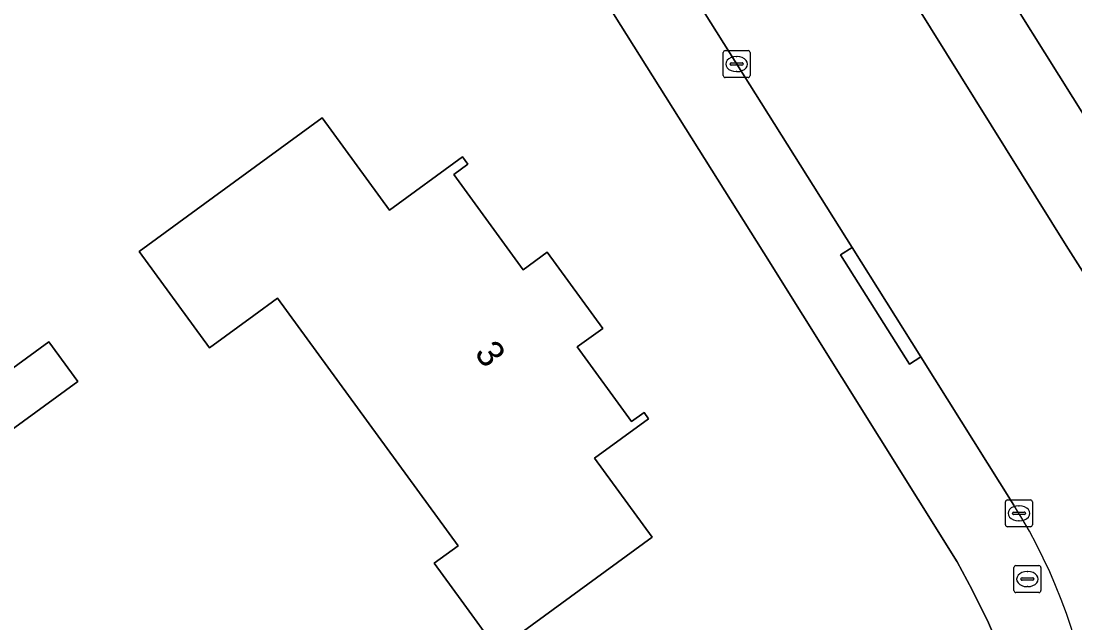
# Model space of a CAD drawing. Extents: x 159352 to 160617, y 385888 to 387323.
# Drawn here: x 160453.03 to 160492.18, y 386573.65 to 386595.99 of the extents above; entities that cross this region are included whole.
import ezdxf

# ---------------------------------------------------------------- set-up
doc = ezdxf.new("R2010")
doc.units = 0
for name, color, linetype in [('IMGEO_Berm_groen', 7, 'Continuous'), ('IMGEO_Brandkraan', 7, 'Continuous'), ('IMGEO_Erf', 7, 'Continuous'), ('IMGEO_Kolk', 7, 'Continuous'), ('IMGEO_Pand', 7, 'Continuous'), ('IMGEO_Pand_nummerreeks', 7, 'Continuous'), ('IMGEO_Rijbaan_lokaal_open', 7, 'Continuous'), ('IMGEO_Voetpad_open', 7, 'Continuous')]:
    doc.layers.add(name, color=color, linetype=linetype)

msp = doc.modelspace()

# ---------------------------------------------------------------- linework, layer by layer
at = {"layer": 'IMGEO_Berm_groen'}
msp.add_lwpolyline([(160467.866, 386637.902), (160466.625, 386637.123), (160465.052, 386636.35), (160470.712, 386627.16), (160483.323, 386607.165), (160497.825, 386584.032), (160498.637, 386582.509), (160500.51, 386579.454), (160505.208, 386581.84), (160470.596, 386637.215)], dxfattribs=at)
at = {"layer": 'IMGEO_Brandkraan'}
for p, q in [((160489.912, 386574.854), (160489.912, 386575.706)), ((160489.987, 386575.78), (160490.839, 386575.78)), ((160490.4, 386575.56), (160490.425, 386575.56)), ((160490.913, 386575.706), (160490.913, 386574.854)), ((160490.171, 386575.274), (160490.171, 386575.286)), ((160490.609, 386575.237), (160490.211, 386575.237)), ((160490.214, 386575.323), (160490.612, 386575.323)), ((160490.655, 386575.286), (160490.655, 386575.274)), ((160490.839, 386574.78), (160489.987, 386574.78)), ((160490.423, 386575), (160490.398, 386575))]:
    msp.add_line(p, q, dxfattribs=at)
for points in [[(160489.912, 386574.854), (160489.912, 386575.706)], [(160489.987, 386575.78), (160490.839, 386575.78)], [(160490.913, 386575.706), (160490.913, 386574.854)], [(160490.839, 386574.78), (160489.987, 386574.78)]]:
    msp.add_lwpolyline(points, dxfattribs=at)
for centre, radius, start, end in [((160489.989, 386575.704), 0.0765, 91.552, 178.448), ((160489.989, 386575.704), 0.0765, 91.552, 178.448), ((160490.837, 386575.704), 0.0765, 1.552, 88.448), ((160490.837, 386575.704), 0.0765, 1.552, 88.448), ((160490.211, 386575.283), 0.0403, 85.8775, 175.7526), ((160490.208, 386575.273), 0.0366, 178.938, 274.7102), ((160490.612, 386575.28), 0.043, 264.8664, 352.4533), ((160490.616, 386575.285), 0.0386, 1.7309, 96.639), ((160489.989, 386574.856), 0.0765, 181.552, 268.448), ((160489.989, 386574.856), 0.0765, 181.552, 268.448), ((160490.837, 386574.856), 0.0765, 271.552, 358.448), ((160490.837, 386574.856), 0.0765, 271.552, 358.448)]:
    msp.add_arc(centre, radius, start, end, dxfattribs=at)
for centre, major_axis, ratio, start_param, end_param in [((160490.399, 386575.28), (-0.387, 0.002), 0.722429, 4.712389, 7.853982), ((160490.424, 386575.28), (-0.39, 0.002), 0.717154, 1.570796, 4.712389)]:
    msp.add_ellipse(centre, major_axis=major_axis, ratio=ratio, start_param=start_param, end_param=end_param, dxfattribs=at)
at = {"layer": 'IMGEO_Erf'}
msp.add_lwpolyline([(160489.36, 386572.738), (160488.967, 386573.659), (160488.363, 386574.883), (160487.807, 386575.926), (160480.62, 386587.393), (160474.548, 386597.039), (160469.941, 386604.786), (160457.329, 386624.859)], dxfattribs=at)
for points in [[(160470.73, 386572.641), (160469.375, 386574.499), (160468.379, 386575.865), (160469.268, 386576.513), (160462.559, 386585.712), (160461.67, 386585.064), (160460.022, 386583.862), (160457.409, 386587.444), (160460.17, 386589.458), (160464.209, 386592.404), (160466.711, 386588.973), (160469.427, 386590.953), (160469.627, 386590.68), (160469.099, 386590.295), (160471.676, 386586.761), (160472.572, 386587.414), (160474.634, 386584.587), (160473.691, 386583.9), (160475.71, 386581.132), (160476.169, 386581.466), (160476.34, 386581.232), (160474.335, 386579.77), (160476.477, 386576.832)], [(160447.834, 386577.299), (160446.768, 386578.761), (160454.063, 386584.083), (160455.13, 386582.62)]]:
    msp.add_lwpolyline(points, close=True, dxfattribs=at)
at = {"layer": 'IMGEO_Kolk'}
for p, q in [((160479.11, 386593.973), (160479.11, 386594.825)), ((160479.185, 386594.899), (160480.037, 386594.899)), ((160479.598, 386594.679), (160479.623, 386594.679)), ((160480.111, 386594.825), (160480.111, 386593.973)), ((160479.369, 386594.393), (160479.369, 386594.405)), ((160479.807, 386594.356), (160479.409, 386594.356)), ((160479.412, 386594.442), (160479.81, 386594.442)), ((160479.853, 386594.405), (160479.853, 386594.393)), ((160480.037, 386593.899), (160479.185, 386593.899)), ((160479.621, 386594.119), (160479.596, 386594.119)), ((160489.672, 386578.221), (160490.524, 386578.221)), ((160489.597, 386577.295), (160489.597, 386578.147)), ((160490.085, 386578.001), (160490.11, 386578.001)), ((160490.598, 386578.147), (160490.598, 386577.295)), ((160489.856, 386577.715), (160489.856, 386577.727)), ((160490.294, 386577.678), (160489.896, 386577.678)), ((160489.899, 386577.764), (160490.297, 386577.764)), ((160490.108, 386577.441), (160490.083, 386577.441)), ((160490.34, 386577.727), (160490.34, 386577.715)), ((160490.524, 386577.221), (160489.672, 386577.221))]:
    msp.add_line(p, q, dxfattribs=at)
for points in [[(160479.11, 386593.973), (160479.11, 386594.825)], [(160479.185, 386594.899), (160480.037, 386594.899)], [(160480.111, 386594.825), (160480.111, 386593.973)], [(160480.037, 386593.899), (160479.185, 386593.899)], [(160489.672, 386578.221), (160490.524, 386578.221)], [(160489.597, 386577.295), (160489.597, 386578.147)], [(160490.598, 386578.147), (160490.598, 386577.295)], [(160490.524, 386577.221), (160489.672, 386577.221)]]:
    msp.add_lwpolyline(points, dxfattribs=at)
for centre, radius, start, end in [((160479.187, 386594.823), 0.0765, 91.552, 178.448), ((160479.187, 386594.823), 0.0765, 91.552, 178.448), ((160480.035, 386594.823), 0.0765, 1.552, 88.448), ((160480.035, 386594.823), 0.0765, 1.552, 88.448), ((160479.409, 386594.402), 0.0403, 85.8775, 175.7526), ((160479.406, 386594.392), 0.0366, 178.938, 274.7102), ((160479.81, 386594.399), 0.043, 264.8664, 352.4533), ((160479.814, 386594.404), 0.0386, 1.7309, 96.639), ((160479.187, 386593.975), 0.0765, 181.552, 268.448), ((160479.187, 386593.975), 0.0765, 181.552, 268.448), ((160480.035, 386593.975), 0.0765, 271.552, 358.448), ((160480.035, 386593.975), 0.0765, 271.552, 358.448), ((160489.674, 386578.145), 0.0765, 91.552, 178.448), ((160489.674, 386578.145), 0.0765, 91.552, 178.448), ((160490.522, 386578.145), 0.0765, 1.552, 88.448), ((160490.522, 386578.145), 0.0765, 1.552, 88.448), ((160489.896, 386577.724), 0.0403, 85.8775, 175.7526), ((160489.893, 386577.714), 0.0366, 178.938, 274.7102), ((160490.297, 386577.721), 0.043, 264.8664, 352.4533), ((160490.301, 386577.726), 0.0386, 1.7309, 96.639), ((160489.674, 386577.297), 0.0765, 181.552, 268.448), ((160489.674, 386577.297), 0.0765, 181.552, 268.448), ((160490.522, 386577.297), 0.0765, 271.552, 358.448), ((160490.522, 386577.297), 0.0765, 271.552, 358.448)]:
    msp.add_arc(centre, radius, start, end, dxfattribs=at)
for centre, major_axis, ratio, start_param, end_param in [((160479.597, 386594.399), (-0.387, 0.002), 0.722429, 4.712389, 7.853982), ((160479.622, 386594.399), (-0.39, 0.002), 0.717154, 1.570796, 4.712389), ((160490.084, 386577.721), (-0.387, 0.002), 0.722429, 4.712389, 7.853982), ((160490.109, 386577.721), (-0.39, 0.002), 0.717154, 1.570796, 4.712389)]:
    msp.add_ellipse(centre, major_axis=major_axis, ratio=ratio, start_param=start_param, end_param=end_param, dxfattribs=at)
at = {"layer": 'IMGEO_Pand'}
for points in [[(160472.572, 386587.414), (160471.676, 386586.761), (160469.099, 386590.295), (160469.627, 386590.68), (160469.427, 386590.953), (160466.711, 386588.973), (160464.209, 386592.404), (160460.17, 386589.458), (160457.409, 386587.444), (160460.022, 386583.862), (160461.67, 386585.064), (160462.559, 386585.712), (160469.268, 386576.513), (160468.379, 386575.865), (160469.375, 386574.499), (160470.73, 386572.641), (160476.477, 386576.832), (160474.335, 386579.77), (160476.34, 386581.232), (160476.169, 386581.466), (160475.71, 386581.132), (160473.691, 386583.9), (160474.634, 386584.587)], [(160455.13, 386582.62), (160454.063, 386584.083), (160446.768, 386578.761), (160447.834, 386577.299)]]:
    msp.add_lwpolyline(points, close=True, dxfattribs=at)
at = {"layer": 'IMGEO_Rijbaan_lokaal_open'}
for points in [[(160478.989, 386608.305), (160473.124, 386604.714), (160483.897, 386587.588), (160486.451, 386583.528), (160489.912, 386578.026)], [(160496.06, 386581.054), (160491.852, 386587.666), (160478.989, 386608.305)]]:
    msp.add_lwpolyline(points, dxfattribs=at)
msp.add_arc((160472.727, 386567.216), 20.302, 341.906, 32.1701, dxfattribs=at)
at = {"layer": 'IMGEO_Voetpad_open'}
for points in [[(160462.403, 386634.687), (160467.105, 386627.102), (160477.466, 386610.743), (160477.698, 386610.377), (160478.989, 386608.305), (160491.852, 386587.666), (160496.06, 386581.054)], [(160455.314, 386627.965), (160457.341, 386624.883), (160457.329, 386624.859), (160469.941, 386604.786), (160474.548, 386597.039), (160480.62, 386587.393), (160487.807, 386575.926), (160488.363, 386574.883), (160488.967, 386573.659), (160489.36, 386572.738)], [(160489.912, 386578.026), (160486.451, 386583.528), (160486.028, 386583.262), (160483.474, 386587.322), (160483.897, 386587.588), (160473.124, 386604.714), (160471.614, 386607.114), (160460.207, 386625.249)], [(160500.51, 386579.454), (160498.637, 386582.509), (160497.825, 386584.032), (160483.323, 386607.165)]]:
    msp.add_lwpolyline(points, dxfattribs=at)
msp.add_lwpolyline([(160486.451, 386583.528), (160483.897, 386587.588), (160483.474, 386587.322), (160486.028, 386583.262)], close=True, dxfattribs=at)
msp.add_arc((160472.727, 386567.216), 20.302, 341.906, 32.1701, dxfattribs=at)

# ---------------------------------------------------------------- texts
at = {"layer": 'IMGEO_Pand_nummerreeks'}
msp.add_text('3', height=1, rotation=305.1565, dxfattribs=at).set_placement((160469.844, 386583.668))

doc.saveas('drawing.dxf')
